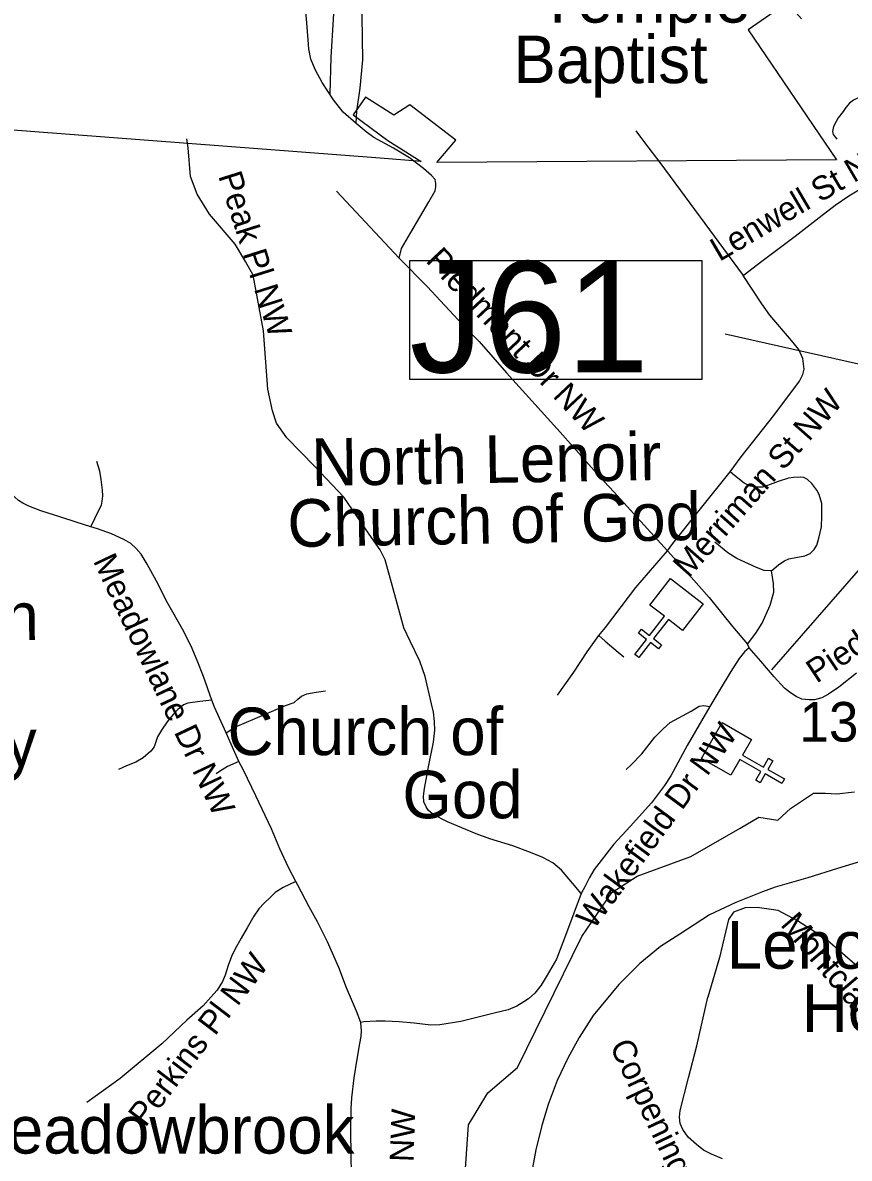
# Model space of a CAD drawing. Extents: x 1159738 to 1321356, y 736314 to 882035.
# Drawn here: x 1242668 to 1245275, y 799672 to 803253 of the extents above; entities that cross this region are included whole.
import ezdxf

# ---------------------------------------------------------------- set-up
doc = ezdxf.new("R2010")
doc.units = 0
for name, color, linetype in [('Exist Boundary Political City Limit New', 7, 'Continuous'), ('Exist Cultural Cemetery Label', 7, 'Continuous'), ('Exist Cultural Church CELL', 7, 'Continuous'), ('Exist Cultural Church Label', 7, 'Continuous'), ('Exist Hydrographic Creek Single Shore', 7, 'Continuous'), ('Exist Road Non-System Structure Non-Sys Other Number Label', 7, 'Continuous'), ('Exist Road Non-System Type 51', 7, 'Continuous'), ('Exist Road Non-System Type 51 Label', 7, 'Continuous'), ('Exist Road Primary US Structure NCDOT Private Pedestrian CELL', 7, 'Continuous'), ('Exist Road Secondary Type 51 Number Label', 7, 'Continuous'), ('Exist Road Secondary Type 51 Undivided 4 Lane Attributed', 7, 'Continuous'), ('Map Preparation Boundary City Limit Buffer Line', 7, 'Continuous')]:
    doc.layers.add(name, color=color, linetype=linetype)

msp = doc.modelspace()

# ---------------------------------------------------------------- linework, layer by layer
at = {"layer": 'Exist Boundary Political City Limit New'}
for points in [[(1245123.8, 803265.2), (1245078.4, 803315.5), (1244956.1, 803230.1), (1245234.7, 802820.4), (1243974.4, 802811.8)], [(1243974.4, 802811.8), (1244034.1, 802883), (1243889.1, 802993.9), (1243838.1, 802961.3), (1243748.8, 803017.9), (1243710, 802962.6), (1243819.2, 802881.9), (1243924, 802815.5), (1243795.3, 802826.1)], [(1243795.3, 802826.1), (1241960.6, 802965.4), (1241963.5, 801807.6)]]:
    msp.add_lwpolyline(points, dxfattribs=at)
at = {"layer": 'Exist Cultural Church CELL'}
for points in [[(1244749.1, 801336.5), (1244704.1, 801371.3), (1244657.4, 801311.1), (1244682.7, 801291.5), (1244672.9, 801278.8), (1244647.6, 801298.4), (1244610.8, 801250.9), (1244598.1, 801260.7), (1244635, 801308.2), (1244609.7, 801327.8), (1244619.5, 801340.5), (1244644.8, 801320.9), (1244691.4, 801381.1), (1244645.9, 801416.5), (1244711.1, 801500.6), (1244814.3, 801420.6)], [(1244966.1, 800993.1), (1244937.9, 800943.6), (1245004, 800905.8), (1245019.9, 800933.6), (1245033.8, 800925.7), (1245017.9, 800897.9), (1245070.1, 800868.1), (1245062.2, 800854.2), (1245009.9, 800884), (1244994.1, 800856.2), (1244980.2, 800864.1), (1244996.1, 800891.9), (1244930, 800929.7), (1244901.3, 800879.7), (1244808.8, 800932.5), (1244873.6, 801045.9)]]:
    msp.add_lwpolyline(points, close=True, dxfattribs=at)
at = {"layer": 'Exist Hydrographic Creek Single Shore'}
msp.add_lwpolyline([(1244032.7, 799181), (1244073.8, 799777.7), (1244134.8, 799878.2), (1244228.8, 799958.4), (1244430.7, 800371.2), (1244525.8, 800510.5), (1244605.5, 800561.8), (1244774.9, 800623.2), (1244930.6, 800713.3), (1244989.9, 800747.2), (1245049.2, 800738.7), (1245089.4, 800774.7), (1245161.5, 800823.5), (1245199.6, 800823.5), (1245235.6, 800821.3), (1245290.7, 800827.7)], dxfattribs=at)
at = {"layer": 'Exist Road Non-System Structure Non-Sys Other Number Label'}
msp.add_line((1246583.2, 801889.4), (1244883.5, 802270.8), dxfattribs=at)
at = {"layer": 'Exist Road Non-System Type 51'}
msp.add_line((1243657.1, 802721.8), (1243854.8, 802510.8), dxfattribs=at)
for points in [[(1243637.3, 803028.4), (1243640.9, 803144.5), (1243655.5, 803385.4), (1243669.8, 803633.3)], [(1243719.7, 802935.3), (1243721.3, 802974.2), (1243731.9, 803046.5), (1243740, 803135.7), (1243738.4, 803273.7), (1243741.6, 803344.7), (1243745.7, 803427.5), (1243745.7, 803495.6)], [(1243719.7, 802935.3), (1243678.4, 802971.2), (1243647.5, 803010.2), (1243611.9, 803064.6), (1243590.8, 803103.5), (1243577, 803137.6), (1243569.7, 803170.1), (1243568.1, 803199.3), (1243563.2, 803265.4), (1243557.5, 803314.1)], [(1245362.4, 803037), (1245341.8, 803031.4), (1245314.5, 803021.4), (1245288.3, 803008.7), (1245275.7, 802999.2), (1245264.1, 802986), (1245255.1, 802972.9), (1245239.4, 802953.3), (1245232.9, 802941.2), (1245225.3, 802925.5), (1245221.3, 802909.9), (1245224.3, 802900.3), (1245235.4, 802885.7)], [(1243854.8, 802510.8), (1243862.2, 802540.7), (1243892.2, 802591.8), (1243949, 802688.4), (1243968.5, 802722.3), (1243970.9, 802735), (1243970.9, 802746.4), (1243968.2, 802758), (1243956.6, 802771.3), (1243931.4, 802792.9), (1243887.7, 802826.6), (1243837.7, 802856.9), (1243775.3, 802890.6), (1243751.3, 802908.5), (1243719.7, 802935.3)], [(1243870.1, 801344.6), (1243844.6, 801437.6), (1243810.7, 801559), (1243795, 801591.1), (1243760.3, 801640.2), (1243680.4, 801756.8), (1243588.6, 801853.2), (1243500.9, 801943.9), (1243468.7, 801990.5), (1243455.4, 802028.9), (1243441.4, 802097.1), (1243427.3, 802281.3), (1243394.7, 802456.9), (1243370.1, 802500), (1243337.7, 802554.1), (1243257.1, 802649.5), (1243218.3, 802712.2), (1243197.2, 802767.9), (1243190.1, 802858.7), (1243185.8, 802886.8)], [(1244601.5, 802912.1), (1244631.7, 802870.6), (1244676.9, 802811.7), (1244757.6, 802703.5), (1244940.1, 802456)], [(1244940.1, 802456), (1244999.3, 802501), (1245104.1, 802580.2), (1245179.2, 802639.2), (1245229.9, 802677.3), (1245273.2, 802707.5), (1245333.2, 802742.3), (1245372, 802766)], [(1243854.8, 802510.8), (1243943.2, 802421.4), (1244054.8, 802301.6), (1244107.2, 802247.6), (1244193.2, 802149), (1244362.9, 801961.9), (1244485.6, 801823.4), (1244531.6, 801774.1), (1244701.4, 801587.1)], [(1244899.2, 801836.7), (1244933.2, 801884), (1245036.2, 802014.6), (1245117.6, 802122.7), (1245128.7, 802143.7), (1245131.9, 802160.9), (1245127.9, 802193.7), (1245115.1, 802222.8), (1245092.7, 802250.8), (1245024.5, 802330.5), (1244998.5, 802366.9), (1244940.1, 802456)], [(1242883.1, 801662.9), (1242836, 801678.4), (1242787.8, 801694.1), (1242725.1, 801713.5), (1242686.9, 801728.2), (1242668.6, 801737.6), (1242654.5, 801746.5), (1242643, 801756.4), (1242630.9, 801768.5), (1242614.7, 801787.8), (1242570.9, 801837.9), (1242542.2, 801868.3), (1242524.4, 801882.9), (1242509.7, 801893.4)], [(1242883.1, 801662.9), (1242895.1, 801689), (1242905.5, 801711.5), (1242916, 801731.4), (1242918.6, 801744.5), (1242920.2, 801761.3), (1242919.6, 801779.1), (1242915.5, 801812), (1242910.8, 801839.3), (1242901.3, 801869.4)], [(1244701.4, 801587.1), (1244717.7, 801610.7), (1244805.2, 801720.2), (1244899.2, 801836.7)], [(1245029.4, 801524.3), (1245052.6, 801544.1), (1245070.6, 801556.5), (1245084.5, 801562.1), (1245106.1, 801566.9), (1245134.5, 801572.1), (1245150.8, 801578.9), (1245163.9, 801591.9), (1245172.3, 801605.1), (1245178.6, 801627.9), (1245186.6, 801663.5), (1245188.6, 801697), (1245188.6, 801737), (1245180.2, 801764.8), (1245172.2, 801779.2), (1245156.7, 801799.5), (1245142.7, 801812.3), (1245131.1, 801818.3), (1245120.3, 801819.9), (1245098.7, 801818.7), (1245082.8, 801816.7), (1245050, 801805.9), (1245016.5, 801793.5), (1245000.5, 801788.7), (1244982.9, 801788.7), (1244963.1, 801791.5), (1244942.8, 801800.7), (1244912.8, 801825.1), (1244899.2, 801836.7)], [(1245482.5, 801742.2), (1245420.7, 801669.3), (1245309.7, 801533.8), (1245029.7, 801212.5)], [(1243264.7, 801116.2), (1243237.6, 801191.7), (1243218.1, 801241.7), (1243199.4, 801286.5), (1243171.5, 801340.9), (1243124.8, 801423.2), (1243090.2, 801492), (1243060.5, 801545.8), (1243041, 801577.4), (1243025.6, 801595.1), (1243008.3, 801610.5), (1242986.6, 801623.8), (1242948.1, 801641.6), (1242904, 801656.7), (1242883.1, 801662.9)], [(1245029.4, 801524.3), (1245005.9, 801525.7), (1244981.9, 801534.5), (1244920, 801563.7), (1244891.3, 801581.7), (1244850.9, 801614.9)], [(1244354.9, 801131.9), (1244405.7, 801204.8), (1244448.3, 801269.5), (1244484.5, 801320.3), (1244506.3, 801346.3), (1244602, 801472.1), (1244701.4, 801587.1)], [(1244701.4, 801587.1), (1244751.4, 801531.4), (1244833.2, 801440.7), (1244906.4, 801349), (1244953.2, 801293.5)], [(1244953.2, 801293.5), (1244979.6, 801327.9), (1245000.4, 801359.8), (1245025.5, 801416.6), (1245036.2, 801457.6), (1245035.4, 801484.3), (1245029.4, 801524.3)], [(1244429.6, 800507.4), (1244401.5, 800539.7), (1244367.1, 800580.4), (1244339.2, 800603.2), (1244308.7, 800620.4), (1244269.7, 800636.7), (1244213.2, 800657.6), (1244140.7, 800679.2), (1244097.9, 800695.2), (1244007.5, 800733.5), (1243962.4, 800756.1), (1243946.9, 800770.1), (1243939.9, 800780.5), (1243932.9, 800796.4), (1243932.2, 800813.8), (1243935.3, 800837.8), (1243947.3, 800906.7), (1243963.1, 800983.9), (1243967.8, 801021.8), (1243966.2, 801048.9), (1243963.1, 801078.7), (1243956.9, 801105.3), (1243936.8, 801190.9), (1243920.6, 801239.8), (1243890, 801302.8), (1243870.1, 801344.6)], [(1244484.5, 801320.3), (1244505.1, 801302.2), (1244545.8, 801267.5), (1244563.9, 801252.9)], [(1244959.3, 801281.5), (1244943.9, 801269.5), (1244927.6, 801248.2), (1244901.3, 801207), (1244867.1, 801151.5), (1244835.2, 801096.7)], [(1244959.3, 801281.5), (1244953.2, 801293.5)], [(1245297.3, 801201.6), (1245241.3, 801157.8), (1245209.3, 801135.8), (1245188, 801123.7), (1245164.6, 801118), (1245148.2, 801118), (1245125.5, 801120.1), (1245107, 801128.6), (1245089.2, 801139.3), (1245070.7, 801154.3), (1245037.3, 801190.5), (1244996.1, 801239.6), (1244959.3, 801281.5)], [(1243309.5, 801013.7), (1243336.5, 801031), (1243430.1, 801071.4), (1243496.4, 801099.5), (1243523.7, 801108.8), (1243535.3, 801119.6), (1243546.8, 801129), (1243564.1, 801136.2), (1243593.6, 801142), (1243622.4, 801145.6)], [(1243264.7, 801116.2), (1243226.5, 801112.9), (1243188.6, 801107.7), (1243174.7, 801101.5), (1243157.4, 801087.5), (1243142.7, 801071.3), (1243123.9, 801048.1), (1243105.2, 801022.4), (1243093.1, 801000.5), (1243086.9, 800982.1), (1243082.1, 800969.3), (1243071.4, 800955.3), (1243047.9, 800934.7), (1243024.4, 800920.7), (1242995, 800909.7), (1242969.6, 800898.3)], [(1243309.5, 801013.7), (1243273.1, 801095), (1243264.7, 801116.2)], [(1244835.2, 801096.7), (1244763.4, 800973.7), (1244711.6, 800878), (1244691.7, 800847.4), (1244651.2, 800792.6), (1244583.7, 800718.2), (1244532.6, 800662.1), (1244470.2, 800582.8), (1244455.2, 800557.9), (1244440.3, 800528), (1244429.6, 800507.4)], [(1244570.7, 800897.7), (1244587, 800912.3), (1244620.2, 800947.1), (1244661.1, 800999.7), (1244687.4, 801026), (1244709.8, 801046.1), (1244775.5, 801081.7), (1244801.7, 801097.9), (1244815.6, 801100.2), (1244835.2, 801096.7)], [(1243529.5, 800544.6), (1243507.4, 800587.3), (1243478.8, 800648), (1243452, 800711.1), (1243403.1, 800814.7), (1243363.8, 800895.6), (1243349.5, 800923.6), (1243337, 800951.4), (1243309.5, 801013.7)], [(1243349.5, 800923.6), (1243314.2, 800907.1), (1243288.3, 800891.2), (1243277.5, 800884.7)], [(1243529.5, 800544.6), (1243489.1, 800526.1), (1243464.3, 800509.7), (1243448, 800494.5), (1243428.8, 800477), (1243413, 800458.4), (1243396.6, 800435.8), (1243375.8, 800399.2), (1243356.6, 800366.4), (1243337, 800330), (1243326.3, 800308), (1243316.2, 800279.8), (1243306, 800249.9), (1243297.6, 800229.6), (1243280.7, 800202.1), (1243261, 800179.6), (1243236.7, 800152.5), (1243184.9, 800107.3), (1243106.7, 800032.7), (1242974.8, 799923.8), (1242869.9, 799848.2)], [(1243734.6, 800100.5), (1243720.4, 800136), (1243688.5, 800209.4), (1243664.3, 800273.2), (1243629.4, 800355.1), (1243597.4, 800417.8), (1243570.9, 800465.2), (1243535.7, 800533.3), (1243529.5, 800544.6)], [(1244429.6, 800507.4), (1244382.8, 800383), (1244351.7, 800299.4), (1244321.8, 800249), (1244303.3, 800217.7), (1244282.7, 800192.8), (1244262.8, 800175), (1244247.9, 800165), (1244226.6, 800152.2), (1244198.9, 800140.1), (1244154.8, 800129.5), (1244049.8, 800103.3), (1243983, 800093.3), (1243954.6, 800091.9), (1243902.7, 800097.6), (1243855.3, 800102.6), (1243810.5, 800104.7), (1243782.8, 800104.7), (1243743.7, 800102.6), (1243734.6, 800100.5)], [(1245329.1, 800260.5), (1245307.5, 800270.6), (1245199.7, 800364.2), (1245110.9, 800421.1), (1245050.5, 800453.1), (1244984.1, 800462.6), (1244946.2, 800461.4), (1244909.5, 800448.4), (1244894.1, 800424.7), (1244865.7, 800304.9), (1244829, 800180.5)], [(1244875.1, 799670.7), (1244839.8, 799685.1), (1244815.2, 799697.9), (1244792.6, 799715.8), (1244766.5, 799738.9), (1244749.8, 799762.7), (1244741.1, 799782.2), (1244739.5, 799802.2), (1244741.6, 799823.2), (1244767.7, 799925.8), (1244793.8, 800026.6), (1244829, 800180.5)], [(1243821.2, 798914.2), (1243810.7, 798937.1), (1243801.1, 798961.8), (1243792.9, 798988.7), (1243781.5, 799040.9), (1243767.8, 799110.8), (1243754.6, 799176.8), (1243737.2, 799280.6), (1243721.7, 799379.9), (1243716.5, 799422.3), (1243713.9, 799439.8), (1243710.7, 799487.4), (1243706.6, 799573.9), (1243703.9, 799668.6), (1243703, 799772.2), (1243703.9, 799827.5), (1243705.7, 799862.7), (1243713.5, 799925.4), (1243722.1, 799984.9), (1243731.4, 800034.3), (1243735.3, 800056.3), (1243736.4, 800073.8), (1243734.6, 800100.5)]]:
    msp.add_lwpolyline(points, dxfattribs=at)
at = {"layer": 'Exist Road Primary US Structure NCDOT Private Pedestrian CELL'}
msp.add_lwpolyline([(1244810.5, 802502.4), (1243887.2, 802502.4), (1243887.2, 802128.6), (1244810.5, 802128.6)], close=True, dxfattribs=at)
at = {"layer": 'Exist Road Secondary Type 51 Undivided 4 Lane Attributed'}
msp.add_lwpolyline([(1245369.2, 800626.2), (1245237.8, 800585.3), (1245143.9, 800555.9), (1245040.7, 800526.6), (1245001.4, 800512.4), (1244916.7, 800478.8), (1244833.7, 800440.2), (1244740.1, 800379.2), (1244679.8, 800340.2), (1244613.6, 800286.2), (1244547.4, 800219.9), (1244467, 800122.7), (1244422.5, 800053.2), (1244387.1, 799987.8), (1244352.9, 799917.6), (1244325.4, 799841.8), (1244305.1, 799775), (1244286.6, 799698.7), (1244266.9, 799596.8)], dxfattribs=at)
at = {"layer": 'Map Preparation Boundary City Limit Buffer Line'}
for points in [[(1245123.8, 803265.2), (1245078.4, 803315.5), (1244956.1, 803230.1), (1245234.7, 802820.4), (1243974.4, 802811.8)], [(1243974.4, 802811.8), (1244034.1, 802883), (1243889.1, 802993.9), (1243838.1, 802961.3), (1243748.8, 803017.9), (1243710, 802962.6), (1243819.2, 802881.9), (1243924, 802815.5), (1243795.3, 802826.1)], [(1243795.3, 802826.1), (1241960.6, 802965.4), (1241963.5, 801807.6)]]:
    msp.add_lwpolyline(points, dxfattribs=at)

# ---------------------------------------------------------------- texts
at = {"layer": 'Exist Cultural Cemetery Label'}
for s, p in [('Harpertown', (1241682.4, 801297.3)), ('Cemetery', (1241843.6, 800900.4))]:
    msp.add_text(s, height=150, rotation=0.531, dxfattribs=at).set_placement(p)
at = {"layer": 'Exist Cultural Church Label'}
for s, p in [('Temple', (1244294.1, 803253.3)), ('Baptist', (1244215.3, 803062.3)), ('Church of ', (1243313.8, 800943.3)), ('God', (1243865.3, 800744.1)), ('Lenoir Pilgrim ', (1244888.7, 800269.8)), ('Holiness Ch.', (1245125, 800070.6)), ('Meadowbrook', (1242454, 799686.9))]:
    msp.add_text(s, height=150, dxfattribs=at).set_placement(p)
for s, p in [('North Lenoir', (1243579.3, 801791.7)), ('Church of God', (1243503.8, 801599.3))]:
    msp.add_text(s, height=150, rotation=1.0057, dxfattribs=at).set_placement(p)
at = {"layer": 'Exist Road Non-System Structure Non-Sys Other Number Label'}
msp.add_text('J61', height=350, dxfattribs=at).set_placement((1243887.8, 802150.3))
at = {"layer": 'Exist Road Non-System Type 51 Label'}
for s, rotation, p in [('Lenwell St NW', 30.426, (1244865.2, 802498.2)), ('Peak Pl NW', 287.6063, (1243283.7, 802770.2)), ('Piedmont Dr NW', 313.2312, (1243936.1, 802500.7)), ('Merriman St NW', 48.6278, (1244768.2, 801498.9)), ('Piedmont Dr NW', 33.8283, (1245171.5, 801168)), ('Meadowlane Dr NW', 295.3, (1242888.6, 801556.1)), ('Wakefield Dr NW', 53.5451, (1244468.6, 800390.1)), ('Montclair Cir NW', 310.5185, (1245054.8, 800407.5)), ('Perkins Pl NW', 52.7078, (1243054.7, 799767.3)), ('Corpening Pl NW', 295.4245, (1244517.9, 800026.4)), ('Meadowlane Dr NW', 87.9129, (1243873.4, 798929.6))]:
    msp.add_text(s, height=75, rotation=rotation, dxfattribs=at).set_placement(p)
at = {"layer": 'Exist Road Secondary Type 51 Number Label'}
msp.add_text('1300', height=125, dxfattribs=at).set_placement((1245117.5, 800986))

doc.saveas('drawing.dxf')
